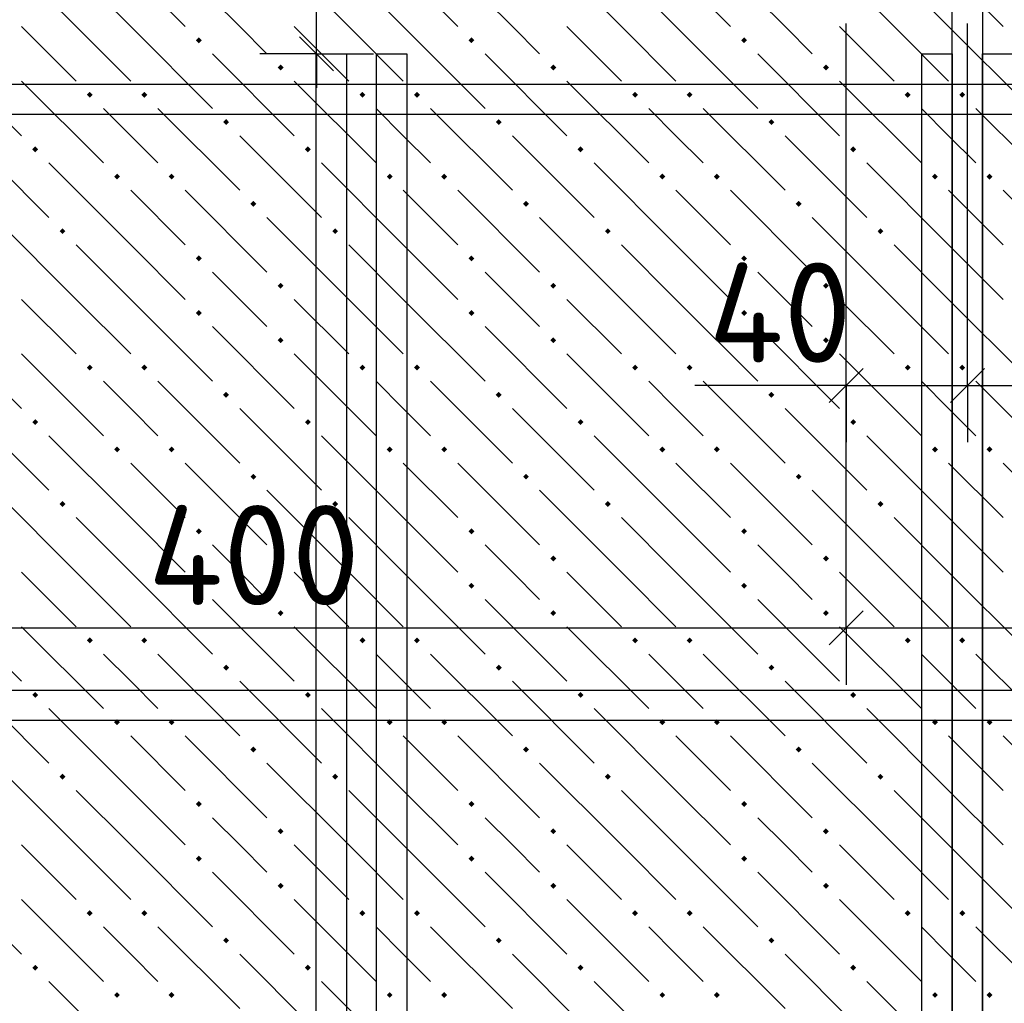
# Model space of a CAD drawing. Header units: millimetres. Extents: x 40580 to 1930067, y -240640 to 81020.
# Tile 420 of 656: x 1127653 to 1129820, y -201397 to -199233. Entities that reach past the tile are written whole.
import ezdxf

# ---------------------------------------------------------------- set-up
doc = ezdxf.new("R2010")
doc.units = ezdxf.units.MM
for name, color, linetype, lineweight in [('Standard', 7, 'Continuous', 25), ('ЖБ Перекрытие верхний уровень', 7, 'Continuous', 35), ('Ребро вкладыша арматура S1', 52, 'Continuous', 25), ('Фоновоя арматура Х1', 52, 'Continuous', 25)]:
    doc.layers.add(name, color=color, linetype=linetype, lineweight=lineweight)
doc.layers.add('Размерная выноска', color=7, linetype='Continuous')
doc.styles.add('ISOCPEUR', font='isocpeur.ttf')

msp = doc.modelspace()

# ---------------------------------------------------------------- hatches: boundary and pattern name
at = {"layer": 'ЖБ Перекрытие верхний уровень', "linetype": 'Continuous', "lineweight": -3, "transparency": 33554687}
for points in [[(1128040.9, -199278.3), (1128047.4, -199271.8), (1128053.9, -199278.3), (1128047.4, -199284.8)], [(1128640.9, -199278.3), (1128647.4, -199271.8), (1128653.9, -199278.3), (1128647.4, -199284.8)], [(1129240.9, -199278.3), (1129247.4, -199271.8), (1129253.9, -199278.3), (1129247.4, -199284.8)], [(1128220.9, -199338.3), (1128227.4, -199331.8), (1128233.9, -199338.3), (1128227.4, -199344.8)], [(1128820.9, -199338.3), (1128827.4, -199331.8), (1128833.9, -199338.3), (1128827.4, -199344.8)], [(1129420.9, -199338.3), (1129427.4, -199331.8), (1129433.9, -199338.3), (1129427.4, -199344.8)], [(1127800.9, -199398.3), (1127807.4, -199391.8), (1127813.9, -199398.3), (1127807.4, -199404.8)], [(1127920.9, -199398.3), (1127927.4, -199391.8), (1127933.9, -199398.3), (1127927.4, -199404.8)], [(1128400.9, -199398.3), (1128407.4, -199391.8), (1128413.9, -199398.3), (1128407.4, -199404.8)], [(1128520.9, -199398.3), (1128527.4, -199391.8), (1128533.9, -199398.3), (1128527.4, -199404.8)], [(1129000.9, -199398.3), (1129007.4, -199391.8), (1129013.9, -199398.3), (1129007.4, -199404.8)], [(1129120.9, -199398.3), (1129127.4, -199391.8), (1129133.9, -199398.3), (1129127.4, -199404.8)], [(1129600.9, -199398.3), (1129607.4, -199391.8), (1129613.9, -199398.3), (1129607.4, -199404.8)], [(1129720.9, -199398.3), (1129727.4, -199391.8), (1129733.9, -199398.3), (1129727.4, -199404.8)], [(1128100.9, -199458.3), (1128107.4, -199451.8), (1128113.9, -199458.3), (1128107.4, -199464.8)], [(1128700.9, -199458.3), (1128707.4, -199451.8), (1128713.9, -199458.3), (1128707.4, -199464.8)], [(1129300.9, -199458.3), (1129307.4, -199451.8), (1129313.9, -199458.3), (1129307.4, -199464.8)], [(1127680.9, -199518.3), (1127687.4, -199511.8), (1127693.9, -199518.3), (1127687.4, -199524.8)], [(1128280.9, -199518.3), (1128287.4, -199511.8), (1128293.9, -199518.3), (1128287.4, -199524.8)], [(1128880.9, -199518.3), (1128887.4, -199511.8), (1128893.9, -199518.3), (1128887.4, -199524.8)], [(1129480.9, -199518.3), (1129487.4, -199511.8), (1129493.9, -199518.3), (1129487.4, -199524.8)], [(1127860.9, -199578.3), (1127867.4, -199571.8), (1127873.9, -199578.3), (1127867.4, -199584.8)], [(1127980.9, -199578.3), (1127987.4, -199571.8), (1127993.9, -199578.3), (1127987.4, -199584.8)], [(1128460.9, -199578.3), (1128467.4, -199571.8), (1128473.9, -199578.3), (1128467.4, -199584.8)], [(1128580.9, -199578.3), (1128587.4, -199571.8), (1128593.9, -199578.3), (1128587.4, -199584.8)], [(1129060.9, -199578.3), (1129067.4, -199571.8), (1129073.9, -199578.3), (1129067.4, -199584.8)], [(1129180.9, -199578.3), (1129187.4, -199571.8), (1129193.9, -199578.3), (1129187.4, -199584.8)], [(1129660.9, -199578.3), (1129667.4, -199571.8), (1129673.9, -199578.3), (1129667.4, -199584.8)], [(1129780.9, -199578.3), (1129787.4, -199571.8), (1129793.9, -199578.3), (1129787.4, -199584.8)], [(1128160.9, -199638.3), (1128167.4, -199631.8), (1128173.9, -199638.3), (1128167.4, -199644.8)], [(1128760.9, -199638.3), (1128767.4, -199631.8), (1128773.9, -199638.3), (1128767.4, -199644.8)], [(1129360.9, -199638.3), (1129367.4, -199631.8), (1129373.9, -199638.3), (1129367.4, -199644.8)], [(1127740.9, -199698.3), (1127747.4, -199691.8), (1127753.9, -199698.3), (1127747.4, -199704.8)], [(1128340.9, -199698.3), (1128347.4, -199691.8), (1128353.9, -199698.3), (1128347.4, -199704.8)], [(1128940.9, -199698.3), (1128947.4, -199691.8), (1128953.9, -199698.3), (1128947.4, -199704.8)], [(1129540.9, -199698.3), (1129547.4, -199691.8), (1129553.9, -199698.3), (1129547.4, -199704.8)], [(1128040.9, -199758.3), (1128047.4, -199751.8), (1128053.9, -199758.3), (1128047.4, -199764.8)], [(1128640.9, -199758.3), (1128647.4, -199751.8), (1128653.9, -199758.3), (1128647.4, -199764.8)], [(1129240.9, -199758.3), (1129247.4, -199751.8), (1129253.9, -199758.3), (1129247.4, -199764.8)], [(1128220.9, -199818.3), (1128227.4, -199811.8), (1128233.9, -199818.3), (1128227.4, -199824.8)], [(1128820.9, -199818.3), (1128827.4, -199811.8), (1128833.9, -199818.3), (1128827.4, -199824.8)], [(1129420.9, -199818.3), (1129427.4, -199811.8), (1129433.9, -199818.3), (1129427.4, -199824.8)], [(1128040.9, -199878.3), (1128047.4, -199871.8), (1128053.9, -199878.3), (1128047.4, -199884.8)], [(1128640.9, -199878.3), (1128647.4, -199871.8), (1128653.9, -199878.3), (1128647.4, -199884.8)], [(1129240.9, -199878.3), (1129247.4, -199871.8), (1129253.9, -199878.3), (1129247.4, -199884.8)], [(1128220.9, -199938.3), (1128227.4, -199931.8), (1128233.9, -199938.3), (1128227.4, -199944.8)], [(1128820.9, -199938.3), (1128827.4, -199931.8), (1128833.9, -199938.3), (1128827.4, -199944.8)], [(1129420.9, -199938.3), (1129427.4, -199931.8), (1129433.9, -199938.3), (1129427.4, -199944.8)], [(1127800.9, -199998.3), (1127807.4, -199991.8), (1127813.9, -199998.3), (1127807.4, -200004.8)], [(1127920.9, -199998.3), (1127927.4, -199991.8), (1127933.9, -199998.3), (1127927.4, -200004.8)], [(1128400.9, -199998.3), (1128407.4, -199991.8), (1128413.9, -199998.3), (1128407.4, -200004.8)], [(1128520.9, -199998.3), (1128527.4, -199991.8), (1128533.9, -199998.3), (1128527.4, -200004.8)], [(1129000.9, -199998.3), (1129007.4, -199991.8), (1129013.9, -199998.3), (1129007.4, -200004.8)], [(1129120.9, -199998.3), (1129127.4, -199991.8), (1129133.9, -199998.3), (1129127.4, -200004.8)], [(1129600.9, -199998.3), (1129607.4, -199991.8), (1129613.9, -199998.3), (1129607.4, -200004.8)], [(1129720.9, -199998.3), (1129727.4, -199991.8), (1129733.9, -199998.3), (1129727.4, -200004.8)], [(1128100.9, -200058.3), (1128107.4, -200051.8), (1128113.9, -200058.3), (1128107.4, -200064.8)], [(1128700.9, -200058.3), (1128707.4, -200051.8), (1128713.9, -200058.3), (1128707.4, -200064.8)], [(1129300.9, -200058.3), (1129307.4, -200051.8), (1129313.9, -200058.3), (1129307.4, -200064.8)], [(1127680.9, -200118.3), (1127687.4, -200111.8), (1127693.9, -200118.3), (1127687.4, -200124.8)], [(1128280.9, -200118.3), (1128287.4, -200111.8), (1128293.9, -200118.3), (1128287.4, -200124.8)], [(1128880.9, -200118.3), (1128887.4, -200111.8), (1128893.9, -200118.3), (1128887.4, -200124.8)], [(1129480.9, -200118.3), (1129487.4, -200111.8), (1129493.9, -200118.3), (1129487.4, -200124.8)], [(1127860.9, -200178.3), (1127867.4, -200171.8), (1127873.9, -200178.3), (1127867.4, -200184.8)], [(1127980.9, -200178.3), (1127987.4, -200171.8), (1127993.9, -200178.3), (1127987.4, -200184.8)], [(1128460.9, -200178.3), (1128467.4, -200171.8), (1128473.9, -200178.3), (1128467.4, -200184.8)], [(1128580.9, -200178.3), (1128587.4, -200171.8), (1128593.9, -200178.3), (1128587.4, -200184.8)], [(1129060.9, -200178.3), (1129067.4, -200171.8), (1129073.9, -200178.3), (1129067.4, -200184.8)], [(1129180.9, -200178.3), (1129187.4, -200171.8), (1129193.9, -200178.3), (1129187.4, -200184.8)], [(1129660.9, -200178.3), (1129667.4, -200171.8), (1129673.9, -200178.3), (1129667.4, -200184.8)], [(1129780.9, -200178.3), (1129787.4, -200171.8), (1129793.9, -200178.3), (1129787.4, -200184.8)], [(1128160.9, -200238.3), (1128167.4, -200231.8), (1128173.9, -200238.3), (1128167.4, -200244.8)], [(1128760.9, -200238.3), (1128767.4, -200231.8), (1128773.9, -200238.3), (1128767.4, -200244.8)], [(1129360.9, -200238.3), (1129367.4, -200231.8), (1129373.9, -200238.3), (1129367.4, -200244.8)], [(1127740.9, -200298.3), (1127747.4, -200291.8), (1127753.9, -200298.3), (1127747.4, -200304.8)], [(1128340.9, -200298.3), (1128347.4, -200291.8), (1128353.9, -200298.3), (1128347.4, -200304.8)], [(1128940.9, -200298.3), (1128947.4, -200291.8), (1128953.9, -200298.3), (1128947.4, -200304.8)], [(1129540.9, -200298.3), (1129547.4, -200291.8), (1129553.9, -200298.3), (1129547.4, -200304.8)], [(1128040.9, -200358.3), (1128047.4, -200351.8), (1128053.9, -200358.3), (1128047.4, -200364.8)], [(1128640.9, -200358.3), (1128647.4, -200351.8), (1128653.9, -200358.3), (1128647.4, -200364.8)], [(1129240.9, -200358.3), (1129247.4, -200351.8), (1129253.9, -200358.3), (1129247.4, -200364.8)], [(1128220.9, -200418.3), (1128227.4, -200411.8), (1128233.9, -200418.3), (1128227.4, -200424.8)], [(1128820.9, -200418.3), (1128827.4, -200411.8), (1128833.9, -200418.3), (1128827.4, -200424.8)], [(1129420.9, -200418.3), (1129427.4, -200411.8), (1129433.9, -200418.3), (1129427.4, -200424.8)], [(1128040.9, -200478.3), (1128047.4, -200471.8), (1128053.9, -200478.3), (1128047.4, -200484.8)], [(1128640.9, -200478.3), (1128647.4, -200471.8), (1128653.9, -200478.3), (1128647.4, -200484.8)], [(1129240.9, -200478.3), (1129247.4, -200471.8), (1129253.9, -200478.3), (1129247.4, -200484.8)], [(1128220.9, -200538.3), (1128227.4, -200531.8), (1128233.9, -200538.3), (1128227.4, -200544.8)], [(1128820.9, -200538.3), (1128827.4, -200531.8), (1128833.9, -200538.3), (1128827.4, -200544.8)], [(1129420.9, -200538.3), (1129427.4, -200531.8), (1129433.9, -200538.3), (1129427.4, -200544.8)], [(1127800.9, -200598.3), (1127807.4, -200591.8), (1127813.9, -200598.3), (1127807.4, -200604.8)], [(1127920.9, -200598.3), (1127927.4, -200591.8), (1127933.9, -200598.3), (1127927.4, -200604.8)], [(1128400.9, -200598.3), (1128407.4, -200591.8), (1128413.9, -200598.3), (1128407.4, -200604.8)], [(1128520.9, -200598.3), (1128527.4, -200591.8), (1128533.9, -200598.3), (1128527.4, -200604.8)], [(1129000.9, -200598.3), (1129007.4, -200591.8), (1129013.9, -200598.3), (1129007.4, -200604.8)], [(1129120.9, -200598.3), (1129127.4, -200591.8), (1129133.9, -200598.3), (1129127.4, -200604.8)], [(1129600.9, -200598.3), (1129607.4, -200591.8), (1129613.9, -200598.3), (1129607.4, -200604.8)], [(1129720.9, -200598.3), (1129727.4, -200591.8), (1129733.9, -200598.3), (1129727.4, -200604.8)], [(1128100.9, -200658.3), (1128107.4, -200651.8), (1128113.9, -200658.3), (1128107.4, -200664.8)], [(1128700.9, -200658.3), (1128707.4, -200651.8), (1128713.9, -200658.3), (1128707.4, -200664.8)], [(1129300.9, -200658.3), (1129307.4, -200651.8), (1129313.9, -200658.3), (1129307.4, -200664.8)], [(1127680.9, -200718.3), (1127687.4, -200711.8), (1127693.9, -200718.3), (1127687.4, -200724.8)], [(1128280.9, -200718.3), (1128287.4, -200711.8), (1128293.9, -200718.3), (1128287.4, -200724.8)], [(1128880.9, -200718.3), (1128887.4, -200711.8), (1128893.9, -200718.3), (1128887.4, -200724.8)], [(1129480.9, -200718.3), (1129487.4, -200711.8), (1129493.9, -200718.3), (1129487.4, -200724.8)], [(1127860.9, -200778.3), (1127867.4, -200771.8), (1127873.9, -200778.3), (1127867.4, -200784.8)], [(1127980.9, -200778.3), (1127987.4, -200771.8), (1127993.9, -200778.3), (1127987.4, -200784.8)], [(1128460.9, -200778.3), (1128467.4, -200771.8), (1128473.9, -200778.3), (1128467.4, -200784.8)], [(1128580.9, -200778.3), (1128587.4, -200771.8), (1128593.9, -200778.3), (1128587.4, -200784.8)], [(1129060.9, -200778.3), (1129067.4, -200771.8), (1129073.9, -200778.3), (1129067.4, -200784.8)], [(1129180.9, -200778.3), (1129187.4, -200771.8), (1129193.9, -200778.3), (1129187.4, -200784.8)], [(1129660.9, -200778.3), (1129667.4, -200771.8), (1129673.9, -200778.3), (1129667.4, -200784.8)], [(1129780.9, -200778.3), (1129787.4, -200771.8), (1129793.9, -200778.3), (1129787.4, -200784.8)], [(1128160.9, -200838.3), (1128167.4, -200831.8), (1128173.9, -200838.3), (1128167.4, -200844.8)], [(1128760.9, -200838.3), (1128767.4, -200831.8), (1128773.9, -200838.3), (1128767.4, -200844.8)], [(1129360.9, -200838.3), (1129367.4, -200831.8), (1129373.9, -200838.3), (1129367.4, -200844.8)], [(1127740.9, -200898.3), (1127747.4, -200891.8), (1127753.9, -200898.3), (1127747.4, -200904.8)], [(1128340.9, -200898.3), (1128347.4, -200891.8), (1128353.9, -200898.3), (1128347.4, -200904.8)], [(1128940.9, -200898.3), (1128947.4, -200891.8), (1128953.9, -200898.3), (1128947.4, -200904.8)], [(1129540.9, -200898.3), (1129547.4, -200891.8), (1129553.9, -200898.3), (1129547.4, -200904.8)], [(1128040.9, -200958.3), (1128047.4, -200951.8), (1128053.9, -200958.3), (1128047.4, -200964.8)], [(1128640.9, -200958.3), (1128647.4, -200951.8), (1128653.9, -200958.3), (1128647.4, -200964.8)], [(1129240.9, -200958.3), (1129247.4, -200951.8), (1129253.9, -200958.3), (1129247.4, -200964.8)], [(1128220.9, -201018.3), (1128227.4, -201011.8), (1128233.9, -201018.3), (1128227.4, -201024.8)], [(1128820.9, -201018.3), (1128827.4, -201011.8), (1128833.9, -201018.3), (1128827.4, -201024.8)], [(1129420.9, -201018.3), (1129427.4, -201011.8), (1129433.9, -201018.3), (1129427.4, -201024.8)], [(1128040.9, -201078.3), (1128047.4, -201071.8), (1128053.9, -201078.3), (1128047.4, -201084.8)], [(1128640.9, -201078.3), (1128647.4, -201071.8), (1128653.9, -201078.3), (1128647.4, -201084.8)], [(1129240.9, -201078.3), (1129247.4, -201071.8), (1129253.9, -201078.3), (1129247.4, -201084.8)], [(1128220.9, -201138.3), (1128227.4, -201131.8), (1128233.9, -201138.3), (1128227.4, -201144.8)], [(1128820.9, -201138.3), (1128827.4, -201131.8), (1128833.9, -201138.3), (1128827.4, -201144.8)], [(1129420.9, -201138.3), (1129427.4, -201131.8), (1129433.9, -201138.3), (1129427.4, -201144.8)], [(1127800.9, -201198.3), (1127807.4, -201191.8), (1127813.9, -201198.3), (1127807.4, -201204.8)], [(1127920.9, -201198.3), (1127927.4, -201191.8), (1127933.9, -201198.3), (1127927.4, -201204.8)], [(1128400.9, -201198.3), (1128407.4, -201191.8), (1128413.9, -201198.3), (1128407.4, -201204.8)], [(1128520.9, -201198.3), (1128527.4, -201191.8), (1128533.9, -201198.3), (1128527.4, -201204.8)], [(1129000.9, -201198.3), (1129007.4, -201191.8), (1129013.9, -201198.3), (1129007.4, -201204.8)], [(1129120.9, -201198.3), (1129127.4, -201191.8), (1129133.9, -201198.3), (1129127.4, -201204.8)], [(1129600.9, -201198.3), (1129607.4, -201191.8), (1129613.9, -201198.3), (1129607.4, -201204.8)], [(1129720.9, -201198.3), (1129727.4, -201191.8), (1129733.9, -201198.3), (1129727.4, -201204.8)], [(1128100.9, -201258.3), (1128107.4, -201251.8), (1128113.9, -201258.3), (1128107.4, -201264.8)], [(1128700.9, -201258.3), (1128707.4, -201251.8), (1128713.9, -201258.3), (1128707.4, -201264.8)], [(1129300.9, -201258.3), (1129307.4, -201251.8), (1129313.9, -201258.3), (1129307.4, -201264.8)], [(1127680.9, -201318.3), (1127687.4, -201311.8), (1127693.9, -201318.3), (1127687.4, -201324.8)], [(1128280.9, -201318.3), (1128287.4, -201311.8), (1128293.9, -201318.3), (1128287.4, -201324.8)], [(1128880.9, -201318.3), (1128887.4, -201311.8), (1128893.9, -201318.3), (1128887.4, -201324.8)], [(1129480.9, -201318.3), (1129487.4, -201311.8), (1129493.9, -201318.3), (1129487.4, -201324.8)], [(1127860.9, -201378.3), (1127867.4, -201371.8), (1127873.9, -201378.3), (1127867.4, -201384.8)], [(1127980.9, -201378.3), (1127987.4, -201371.8), (1127993.9, -201378.3), (1127987.4, -201384.8)], [(1128460.9, -201378.3), (1128467.4, -201371.8), (1128473.9, -201378.3), (1128467.4, -201384.8)], [(1128580.9, -201378.3), (1128587.4, -201371.8), (1128593.9, -201378.3), (1128587.4, -201384.8)], [(1129060.9, -201378.3), (1129067.4, -201371.8), (1129073.9, -201378.3), (1129067.4, -201384.8)], [(1129180.9, -201378.3), (1129187.4, -201371.8), (1129193.9, -201378.3), (1129187.4, -201384.8)], [(1129660.9, -201378.3), (1129667.4, -201371.8), (1129673.9, -201378.3), (1129667.4, -201384.8)], [(1129780.9, -201378.3), (1129787.4, -201371.8), (1129793.9, -201378.3), (1129787.4, -201384.8)]]:
    msp.add_hatch(color=7, dxfattribs=at).paths.add_polyline_path(points, flags=16)

# ---------------------------------------------------------------- linework, layer by layer
at = {"color": 38, "linetype": 'Continuous', "lineweight": 25, "true_color": 0x5f1e0f, "transparency": 33554687}
for points in [[(1128505.3, -199308.2), (1128505.3, -202174.9), (1128438.7, -202174.9), (1128438.7, -199308.2), (1128505.3, -199308.2)], [(1129838.7, -199308.2), (1129838.7, -202174.9), (1129772, -202174.9), (1129772, -199308.2), (1129838.7, -199308.2)]]:
    msp.add_lwpolyline(points, dxfattribs=at)
at = {"layer": 'Standard', "color": 7, "linetype": 'Continuous', "lineweight": 25, "transparency": 33554687}
for p, q in [((1128344, -199345.7), (1128269, -199270.7)), ((1129434.5, -200075), (1129509.5, -200000)), ((1129701.2, -200075), (1129776.2, -200000)), ((1129434.5, -200608.3), (1129509.5, -200533.3))]:
    msp.add_line(p, q, dxfattribs=at)
at = {"layer": 'Standard', "color": 251, "linetype": 'Continuous', "lineweight": -3, "true_color": 0x656565, "transparency": 33554687}
for p, q in [((1128306.5, -199308.2), (1128181.5, -199308.2)), ((1128306.5, -199308.2), (1128431.5, -199308.2)), ((1128306.5, -199308.2), (1128338.7, -199308.2)), ((1129472, -200037.5), (1129472, -199912.5)), ((1129738.7, -200037.5), (1129738.7, -199912.5)), ((1129472, -200037.5), (1129472, -200162.5)), ((1129738.7, -200037.5), (1129738.7, -200162.5)), ((1129472, -200570.8), (1129472, -200445.8)), ((1129472, -200570.8), (1129472, -200695.8))]:
    msp.add_line(p, q, dxfattribs=at)
at = {"layer": 'Standard', "color": 7, "linetype": 'Continuous', "lineweight": -3, "transparency": 33554687}
for p, q in [((1128306.5, -199308.2), (1128306.5, -199383.2)), ((1129472, -200037.5), (1129397, -200037.5)), ((1129472, -200037.5), (1129738.7, -200037.5)), ((1129738.7, -200037.5), (1130138.7, -200037.5)), ((1126805.3, -200570.8), (1129472, -200570.8)), ((1129472, -200570.8), (1130805.3, -200570.8))]:
    msp.add_line(p, q, dxfattribs=at)
msp.add_lwpolyline([(1128306.5, -199308.2), (1128306.5, -199148.5), (1128306.5, -199148.5), (1128306.5, -199141.6)], dxfattribs=at)
at = {"layer": 'Standard', "color": 251, "linetype": 'Continuous', "lineweight": -3, "true_color": 0x656565, "transparency": 33554687}
for points in [[(1129472, -200037.5), (1129472, -200020.5), (1129472, -200020.5), (1129472, -200020.5), (1129472, -200020.5), (1129472, -200020.5), (1129472, -200020.5), (1129472, -199424.7), (1129472, -199424.7), (1129472, -199241.6)], [(1129472, -200570.8), (1129472, -200553.8), (1129472, -200553.8), (1129472, -199241.6)], [(1129738.7, -200037.5), (1129738.7, -200020.5), (1129738.7, -200020.5), (1129738.7, -200020.5), (1129738.7, -200020.5), (1129738.7, -200020.5), (1129738.7, -200020.5), (1129738.7, -199241.6)]]:
    msp.add_lwpolyline(points, dxfattribs=at)
at = {"layer": 'ЖБ Перекрытие верхний уровень', "color": 9, "linetype": 'Continuous', "lineweight": -3, "true_color": 0xc7c7c7, "transparency": 33554687}
for p, q in [((1127777.4, -199248.3), (1127670.6, -199141.6)), ((1127790.6, -199141.6), (1127897.4, -199248.3)), ((1127910.6, -199141.6), (1128017.4, -199248.3)), ((1128377.4, -199248.3), (1128270.6, -199141.6)), ((1128390.6, -199141.6), (1128497.4, -199248.3)), ((1128510.6, -199141.6), (1128617.4, -199248.3)), ((1128977.4, -199248.3), (1128870.6, -199141.6)), ((1128990.6, -199141.6), (1129097.4, -199248.3)), ((1129110.6, -199141.6), (1129217.4, -199248.3)), ((1129577.4, -199248.3), (1129470.6, -199141.6)), ((1129577.4, -199128.3), (1129697.4, -199248.3)), ((1129697.4, -199128.3), (1129817.4, -199248.3)), ((1128137.4, -199248.3), (1128077.4, -199188.3)), ((1128737.4, -199248.3), (1128677.4, -199188.3)), ((1129337.4, -199248.3), (1129277.4, -199188.3)), ((1127657.4, -199248.3), (1127777.4, -199368.3)), ((1127777.4, -199248.3), (1127897.4, -199368.3)), ((1127897.4, -199248.3), (1128077.4, -199428.3)), ((1128197.4, -199308.3), (1128137.4, -199248.3)), ((1128257.4, -199248.3), (1128377.4, -199368.3)), ((1128377.4, -199248.3), (1128497.4, -199368.3)), ((1128497.4, -199248.3), (1128677.4, -199428.3)), ((1128797.4, -199308.3), (1128737.4, -199248.3)), ((1128857.4, -199248.3), (1128977.4, -199368.3)), ((1128977.4, -199248.3), (1129097.4, -199368.3)), ((1129097.4, -199248.3), (1129277.4, -199428.3)), ((1129397.4, -199308.3), (1129337.4, -199248.3)), ((1129457.4, -199248.3), (1129577.4, -199368.3)), ((1129577.4, -199248.3), (1129697.4, -199368.3)), ((1129697.4, -199248.3), (1129877.4, -199428.3)), ((1127477.4, -199308.3), (1127657.4, -199488.3)), ((1128077.4, -199308.3), (1128257.4, -199488.3)), ((1128677.4, -199308.3), (1128857.4, -199488.3)), ((1129277.4, -199308.3), (1129457.4, -199488.3)), ((1127657.4, -199368.3), (1127837.4, -199548.3)), ((1128257.4, -199368.3), (1128437.4, -199548.3)), ((1128857.4, -199368.3), (1129037.4, -199548.3)), ((1129457.4, -199368.3), (1129637.4, -199548.3)), ((1127897.4, -199488.3), (1127837.4, -199428.3)), ((1127957.4, -199428.3), (1128137.4, -199608.3)), ((1128497.4, -199488.3), (1128437.4, -199428.3)), ((1128557.4, -199428.3), (1128737.4, -199608.3)), ((1129097.4, -199488.3), (1129037.4, -199428.3)), ((1129157.4, -199428.3), (1129337.4, -199608.3)), ((1129697.4, -199488.3), (1129637.4, -199428.3)), ((1129757.4, -199428.3), (1129937.4, -199608.3)), ((1127537.4, -199488.3), (1127717.4, -199668.3)), ((1127957.4, -199548.3), (1127897.4, -199488.3)), ((1128137.4, -199488.3), (1128317.4, -199668.3)), ((1128557.4, -199548.3), (1128497.4, -199488.3)), ((1128737.4, -199488.3), (1128917.4, -199668.3)), ((1129157.4, -199548.3), (1129097.4, -199488.3)), ((1129337.4, -199488.3), (1129517.4, -199668.3)), ((1129757.4, -199548.3), (1129697.4, -199488.3)), ((1127897.4, -199728.3), (1127717.4, -199548.3)), ((1128497.4, -199728.3), (1128317.4, -199548.3)), ((1129097.4, -199728.3), (1128917.4, -199548.3)), ((1129697.4, -199728.3), (1129517.4, -199548.3)), ((1127897.4, -199608.3), (1128017.4, -199728.3)), ((1128017.4, -199608.3), (1128197.4, -199788.3)), ((1128497.4, -199608.3), (1128617.4, -199728.3)), ((1128617.4, -199608.3), (1128797.4, -199788.3)), ((1129097.4, -199608.3), (1129217.4, -199728.3)), ((1129217.4, -199608.3), (1129397.4, -199788.3)), ((1129697.4, -199608.3), (1129817.4, -199728.3)), ((1129817.4, -199608.3), (1129997.4, -199788.3)), ((1127777.4, -199848.3), (1127597.4, -199668.3)), ((1128377.4, -199848.3), (1128197.4, -199668.3)), ((1128977.4, -199848.3), (1128797.4, -199668.3)), ((1129577.4, -199848.3), (1129397.4, -199668.3)), ((1127777.4, -199728.3), (1127897.4, -199848.3)), ((1127897.4, -199728.3), (1128017.4, -199848.3)), ((1128377.4, -199728.3), (1128497.4, -199848.3)), ((1128497.4, -199728.3), (1128617.4, -199848.3)), ((1128977.4, -199728.3), (1129097.4, -199848.3)), ((1129097.4, -199728.3), (1129217.4, -199848.3)), ((1129577.4, -199728.3), (1129697.4, -199848.3)), ((1129697.4, -199728.3), (1129817.4, -199848.3)), ((1128137.4, -199848.3), (1128077.4, -199788.3)), ((1128737.4, -199848.3), (1128677.4, -199788.3)), ((1129337.4, -199848.3), (1129277.4, -199788.3)), ((1127657.4, -199848.3), (1127777.4, -199968.3)), ((1127777.4, -199848.3), (1127897.4, -199968.3)), ((1127897.4, -199848.3), (1128077.4, -200028.3)), ((1128197.4, -199908.3), (1128137.4, -199848.3)), ((1128257.4, -199848.3), (1128377.4, -199968.3)), ((1128377.4, -199848.3), (1128497.4, -199968.3)), ((1128497.4, -199848.3), (1128677.4, -200028.3)), ((1128797.4, -199908.3), (1128737.4, -199848.3)), ((1128857.4, -199848.3), (1128977.4, -199968.3)), ((1128977.4, -199848.3), (1129097.4, -199968.3)), ((1129097.4, -199848.3), (1129277.4, -200028.3)), ((1129397.4, -199908.3), (1129337.4, -199848.3)), ((1129457.4, -199848.3), (1129577.4, -199968.3)), ((1129577.4, -199848.3), (1129697.4, -199968.3)), ((1129697.4, -199848.3), (1129877.4, -200028.3)), ((1127477.4, -199908.3), (1127657.4, -200088.3)), ((1128077.4, -199908.3), (1128257.4, -200088.3)), ((1128677.4, -199908.3), (1128857.4, -200088.3)), ((1129277.4, -199908.3), (1129457.4, -200088.3)), ((1127657.4, -199968.3), (1127837.4, -200148.3)), ((1128257.4, -199968.3), (1128437.4, -200148.3)), ((1128857.4, -199968.3), (1129037.4, -200148.3)), ((1129457.4, -199968.3), (1129637.4, -200148.3)), ((1127897.4, -200088.3), (1127837.4, -200028.3)), ((1127957.4, -200028.3), (1128137.4, -200208.3)), ((1128497.4, -200088.3), (1128437.4, -200028.3)), ((1128557.4, -200028.3), (1128737.4, -200208.3)), ((1129097.4, -200088.3), (1129037.4, -200028.3)), ((1129157.4, -200028.3), (1129337.4, -200208.3)), ((1129697.4, -200088.3), (1129637.4, -200028.3)), ((1129757.4, -200028.3), (1129937.4, -200208.3)), ((1127537.4, -200088.3), (1127717.4, -200268.3)), ((1127957.4, -200148.3), (1127897.4, -200088.3)), ((1128137.4, -200088.3), (1128317.4, -200268.3)), ((1128557.4, -200148.3), (1128497.4, -200088.3)), ((1128737.4, -200088.3), (1128917.4, -200268.3)), ((1129157.4, -200148.3), (1129097.4, -200088.3)), ((1129337.4, -200088.3), (1129517.4, -200268.3)), ((1129757.4, -200148.3), (1129697.4, -200088.3)), ((1127897.4, -200328.3), (1127717.4, -200148.3)), ((1128497.4, -200328.3), (1128317.4, -200148.3)), ((1129097.4, -200328.3), (1128917.4, -200148.3)), ((1129697.4, -200328.3), (1129517.4, -200148.3)), ((1127897.4, -200208.3), (1128017.4, -200328.3)), ((1128017.4, -200208.3), (1128197.4, -200388.3)), ((1128497.4, -200208.3), (1128617.4, -200328.3)), ((1128617.4, -200208.3), (1128797.4, -200388.3)), ((1129097.4, -200208.3), (1129217.4, -200328.3)), ((1129217.4, -200208.3), (1129397.4, -200388.3)), ((1129697.4, -200208.3), (1129817.4, -200328.3)), ((1129817.4, -200208.3), (1129997.4, -200388.3)), ((1127777.4, -200448.3), (1127597.4, -200268.3)), ((1128377.4, -200448.3), (1128197.4, -200268.3)), ((1128977.4, -200448.3), (1128797.4, -200268.3)), ((1129577.4, -200448.3), (1129397.4, -200268.3)), ((1127777.4, -200328.3), (1127897.4, -200448.3)), ((1127897.4, -200328.3), (1128017.4, -200448.3)), ((1128377.4, -200328.3), (1128497.4, -200448.3)), ((1128497.4, -200328.3), (1128617.4, -200448.3)), ((1128977.4, -200328.3), (1129097.4, -200448.3)), ((1129097.4, -200328.3), (1129217.4, -200448.3)), ((1129577.4, -200328.3), (1129697.4, -200448.3)), ((1129697.4, -200328.3), (1129817.4, -200448.3)), ((1128137.4, -200448.3), (1128077.4, -200388.3)), ((1128737.4, -200448.3), (1128677.4, -200388.3)), ((1129337.4, -200448.3), (1129277.4, -200388.3)), ((1127657.4, -200448.3), (1127777.4, -200568.3)), ((1127777.4, -200448.3), (1127897.4, -200568.3)), ((1127897.4, -200448.3), (1128077.4, -200628.3)), ((1128197.4, -200508.3), (1128137.4, -200448.3)), ((1128257.4, -200448.3), (1128377.4, -200568.3)), ((1128377.4, -200448.3), (1128497.4, -200568.3)), ((1128497.4, -200448.3), (1128677.4, -200628.3)), ((1128797.4, -200508.3), (1128737.4, -200448.3)), ((1128857.4, -200448.3), (1128977.4, -200568.3)), ((1128977.4, -200448.3), (1129097.4, -200568.3)), ((1129097.4, -200448.3), (1129277.4, -200628.3)), ((1129397.4, -200508.3), (1129337.4, -200448.3)), ((1129457.4, -200448.3), (1129577.4, -200568.3)), ((1129577.4, -200448.3), (1129697.4, -200568.3)), ((1129697.4, -200448.3), (1129877.4, -200628.3)), ((1127477.4, -200508.3), (1127657.4, -200688.3)), ((1128077.4, -200508.3), (1128257.4, -200688.3)), ((1128677.4, -200508.3), (1128857.4, -200688.3)), ((1129277.4, -200508.3), (1129457.4, -200688.3)), ((1127657.4, -200568.3), (1127837.4, -200748.3)), ((1128257.4, -200568.3), (1128437.4, -200748.3)), ((1128857.4, -200568.3), (1129037.4, -200748.3)), ((1129457.4, -200568.3), (1129637.4, -200748.3)), ((1127897.4, -200688.3), (1127837.4, -200628.3)), ((1127957.4, -200628.3), (1128137.4, -200808.3)), ((1128497.4, -200688.3), (1128437.4, -200628.3)), ((1128557.4, -200628.3), (1128737.4, -200808.3)), ((1129097.4, -200688.3), (1129037.4, -200628.3)), ((1129157.4, -200628.3), (1129337.4, -200808.3)), ((1129697.4, -200688.3), (1129637.4, -200628.3)), ((1129757.4, -200628.3), (1129937.4, -200808.3)), ((1127537.4, -200688.3), (1127717.4, -200868.3)), ((1127957.4, -200748.3), (1127897.4, -200688.3)), ((1128137.4, -200688.3), (1128317.4, -200868.3)), ((1128557.4, -200748.3), (1128497.4, -200688.3)), ((1128737.4, -200688.3), (1128917.4, -200868.3)), ((1129157.4, -200748.3), (1129097.4, -200688.3)), ((1129337.4, -200688.3), (1129517.4, -200868.3)), ((1129757.4, -200748.3), (1129697.4, -200688.3)), ((1127897.4, -200928.3), (1127717.4, -200748.3)), ((1128497.4, -200928.3), (1128317.4, -200748.3)), ((1129097.4, -200928.3), (1128917.4, -200748.3)), ((1129697.4, -200928.3), (1129517.4, -200748.3)), ((1127897.4, -200808.3), (1128017.4, -200928.3)), ((1128017.4, -200808.3), (1128197.4, -200988.3)), ((1128497.4, -200808.3), (1128617.4, -200928.3)), ((1128617.4, -200808.3), (1128797.4, -200988.3)), ((1129097.4, -200808.3), (1129217.4, -200928.3)), ((1129217.4, -200808.3), (1129397.4, -200988.3)), ((1129697.4, -200808.3), (1129817.4, -200928.3)), ((1129817.4, -200808.3), (1129997.4, -200988.3)), ((1127777.4, -201048.3), (1127597.4, -200868.3)), ((1128377.4, -201048.3), (1128197.4, -200868.3)), ((1128977.4, -201048.3), (1128797.4, -200868.3)), ((1129577.4, -201048.3), (1129397.4, -200868.3)), ((1127777.4, -200928.3), (1127897.4, -201048.3)), ((1127897.4, -200928.3), (1128017.4, -201048.3)), ((1128377.4, -200928.3), (1128497.4, -201048.3)), ((1128497.4, -200928.3), (1128617.4, -201048.3)), ((1128977.4, -200928.3), (1129097.4, -201048.3)), ((1129097.4, -200928.3), (1129217.4, -201048.3)), ((1129577.4, -200928.3), (1129697.4, -201048.3)), ((1129697.4, -200928.3), (1129817.4, -201048.3)), ((1128137.4, -201048.3), (1128077.4, -200988.3)), ((1128737.4, -201048.3), (1128677.4, -200988.3)), ((1129337.4, -201048.3), (1129277.4, -200988.3)), ((1127657.4, -201048.3), (1127777.4, -201168.3)), ((1127777.4, -201048.3), (1127897.4, -201168.3)), ((1127897.4, -201048.3), (1128077.4, -201228.3)), ((1128197.4, -201108.3), (1128137.4, -201048.3)), ((1128257.4, -201048.3), (1128377.4, -201168.3)), ((1128377.4, -201048.3), (1128497.4, -201168.3)), ((1128497.4, -201048.3), (1128677.4, -201228.3)), ((1128797.4, -201108.3), (1128737.4, -201048.3)), ((1128857.4, -201048.3), (1128977.4, -201168.3)), ((1128977.4, -201048.3), (1129097.4, -201168.3)), ((1129097.4, -201048.3), (1129277.4, -201228.3)), ((1129397.4, -201108.3), (1129337.4, -201048.3)), ((1129457.4, -201048.3), (1129577.4, -201168.3)), ((1129577.4, -201048.3), (1129697.4, -201168.3)), ((1129697.4, -201048.3), (1129877.4, -201228.3)), ((1127477.4, -201108.3), (1127657.4, -201288.3)), ((1128077.4, -201108.3), (1128257.4, -201288.3)), ((1128677.4, -201108.3), (1128857.4, -201288.3)), ((1129277.4, -201108.3), (1129457.4, -201288.3)), ((1127657.4, -201168.3), (1127837.4, -201348.3)), ((1128257.4, -201168.3), (1128437.4, -201348.3)), ((1128857.4, -201168.3), (1129037.4, -201348.3)), ((1129457.4, -201168.3), (1129637.4, -201348.3)), ((1127897.4, -201288.3), (1127837.4, -201228.3)), ((1127957.4, -201228.3), (1128137.4, -201408.3)), ((1128497.4, -201288.3), (1128437.4, -201228.3)), ((1128557.4, -201228.3), (1128737.4, -201408.3)), ((1129097.4, -201288.3), (1129037.4, -201228.3)), ((1129157.4, -201228.3), (1129337.4, -201408.3)), ((1129697.4, -201288.3), (1129637.4, -201228.3)), ((1129757.4, -201228.3), (1129937.4, -201408.3)), ((1127957.4, -201348.3), (1127897.4, -201288.3)), ((1128137.4, -201288.3), (1128317.4, -201468.3)), ((1128557.4, -201348.3), (1128497.4, -201288.3)), ((1128737.4, -201288.3), (1128917.4, -201468.3)), ((1129157.4, -201348.3), (1129097.4, -201288.3)), ((1129337.4, -201288.3), (1129517.4, -201468.3)), ((1129757.4, -201348.3), (1129697.4, -201288.3)), ((1127897.4, -201528.3), (1127717.4, -201348.3)), ((1128497.4, -201528.3), (1128317.4, -201348.3)), ((1129097.4, -201528.3), (1128917.4, -201348.3)), ((1129697.4, -201528.3), (1129517.4, -201348.3))]:
    msp.add_line(p, q, dxfattribs=at)
at = {"layer": 'Размерная выноска', "color": 7, "linetype": 'Continuous', "lineweight": -3, "transparency": 33554687}
msp.add_line((1129472, -200037.5), (1129138.7, -200037.5), dxfattribs=at)
at = {"layer": 'Ребро вкладыша арматура S1', "color": 7, "linetype": 'Continuous', "lineweight": 25, "transparency": 33554687}
msp.add_lwpolyline([(1129772, -197108.2), (1129772, -201974.9), (1129705.3, -201974.9), (1129705.3, -197108.2), (1129772, -197108.2)], dxfattribs=at)
at = {"layer": 'Фоновоя арматура Х1', "color": 251, "linetype": 'Continuous', "lineweight": -3, "true_color": 0x656565, "transparency": 33554687}
for points in [[(1128372, -199308.2), (1128372, -202841.6), (1128305.3, -202841.6), (1128305.3, -199308.2), (1128372, -199308.2)], [(1128372, -199308.2), (1128372, -202841.6), (1128305.3, -202841.6), (1128305.3, -199308.2), (1128372, -199308.2)], [(1129705.3, -199308.2), (1129705.3, -202841.6), (1129638.7, -202841.6), (1129638.7, -199308.2), (1129705.3, -199308.2)], [(1129705.3, -199308.2), (1129705.3, -202841.6), (1129638.7, -202841.6), (1129638.7, -199308.2), (1129705.3, -199308.2)], [(1132905.3, -199441.6), (1124551.8, -199441.6), (1124551.8, -199374.9), (1132905.3, -199374.9), (1132905.3, -199441.6)], [(1132905.3, -199441.6), (1124551.8, -199441.6), (1124551.8, -199374.9), (1132905.3, -199374.9), (1132905.3, -199441.6)], [(1132905.3, -200774.9), (1124551.8, -200774.9), (1124551.8, -200708.2), (1132905.3, -200708.2), (1132905.3, -200774.9)], [(1132905.3, -200774.9), (1124551.8, -200774.9), (1124551.8, -200708.2), (1132905.3, -200708.2), (1132905.3, -200774.9)]]:
    msp.add_lwpolyline(points, dxfattribs=at)

# ---------------------------------------------------------------- texts
at = {"layer": 'Standard', "color": 7, "linetype": 'Continuous', "lineweight": 25, "transparency": 33554687, "char_height": 220, "attachment_point": 7, "style": 'ISOCPEUR'}
for s, insert, width in [('40', (1129168.6, -199987.4), 391.317), ('400', (1127935.3, -200520.8), 531.973)]:
    msp.add_mtext(s, dxfattribs=dict(at, insert=insert, width=width))

doc.saveas('drawing.dxf')
